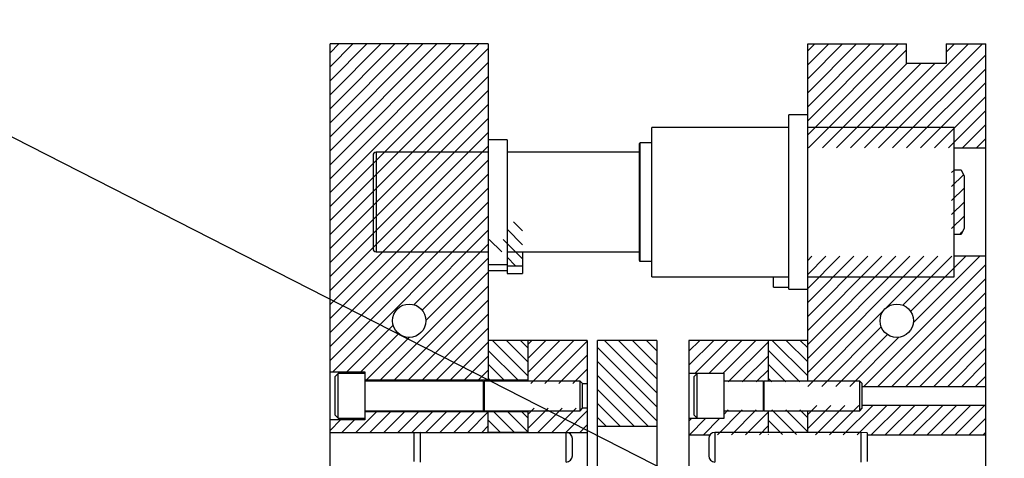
# Model space of a CAD drawing. Header units: inches. Extents: x 1880 to 2363, y -453 to -54.
# Tile 542 of 656: x 1912.62 to 1925.06, y -119.2 to -113.65. Entities that reach past the tile are written whole.
import ezdxf

# ---------------------------------------------------------------- set-up
doc = ezdxf.new("R2010")
doc.units = ezdxf.units.IN
doc.header["$LTSCALE"] = 0.5
doc.header["$MEASUREMENT"] = 0
for name, color, linetype in [('SID-M-F', 202, 'Continuous'), ('SID-M-S', 105, 'Continuous'), ('SID-M-S2', 1, 'Continuous')]:
    doc.layers.add(name, color=color, linetype=linetype)

msp = doc.modelspace()

# ---------------------------------------------------------------- linework, layer by layer
at = {"layer": 'SID-M-F', "linetype": 'Continuous'}
for p, q in [((1916.54171, -114.0725), (1916.6549, -113.95932)), ((1916.54171, -114.24928), (1916.83168, -113.95932)), ((1916.54171, -114.42605), (1917.00845, -113.95932)), ((1916.54171, -114.60283), (1917.18523, -113.95932)), ((1916.54171, -114.77961), (1917.36201, -113.95932)), ((1916.54171, -114.95638), (1917.53878, -113.95932)), ((1916.54171, -115.13316), (1917.71556, -113.95932)), ((1916.54171, -115.30994), (1917.89234, -113.95932)), ((1916.54171, -115.48671), (1918.06911, -113.95932)), ((1916.54171, -115.66349), (1918.24589, -113.95932)), ((1916.54171, -115.84027), (1918.42267, -113.95932)), ((1916.54171, -116.01704), (1918.54171, -114.01704)), ((1922.57671, -114.04791), (1922.66531, -113.95932)), ((1922.57671, -114.22468), (1922.84208, -113.95932)), ((1922.57671, -114.40146), (1923.01886, -113.95932)), ((1922.57671, -114.57824), (1923.19564, -113.95932)), ((1922.57671, -114.75501), (1923.37241, -113.95932)), ((1922.57671, -114.93179), (1923.54919, -113.95932)), ((1922.57671, -115.10857), (1923.72597, -113.95932)), ((1922.58853, -115.27353), (1923.82671, -114.03534)), ((1923.29564, -115.27353), (1924.60985, -113.95932)), ((1923.47241, -115.27353), (1924.78663, -113.95932)), ((1924.32671, -114.06567), (1924.43307, -113.95932)), ((1916.54171, -116.19382), (1918.54171, -114.19382)), ((1923.64919, -115.27353), (1924.82671, -114.096)), ((1922.76531, -115.27353), (1923.82952, -114.20932)), ((1922.94208, -115.27353), (1924.0063, -114.20932)), ((1923.11886, -115.27353), (1924.18307, -114.20932)), ((1923.82597, -115.27353), (1924.82671, -114.27278)), ((1916.54171, -116.3706), (1918.54171, -114.3706)), ((1924.00274, -115.27353), (1924.82671, -114.44956)), ((1916.54171, -116.54737), (1918.54171, -114.54737)), ((1924.17952, -115.27353), (1924.82671, -114.62633)), ((1916.54171, -116.72415), (1918.54171, -114.72415)), ((1924.3563, -115.27353), (1924.82671, -114.80311)), ((1916.54171, -116.90093), (1918.54171, -114.90093)), ((1924.53307, -115.27353), (1924.82671, -114.97989)), ((1916.54171, -117.0777), (1918.54171, -115.0777)), ((1924.70985, -115.27353), (1924.82671, -115.15666)), ((1916.54171, -117.25448), (1918.54171, -115.25448)), ((1916.54171, -117.43126), (1918.54171, -115.43126)), ((1924.39604, -115.58733), (1924.43258, -115.5508)), ((1916.54171, -117.60803), (1918.54171, -115.60803)), ((1924.39604, -115.76411), (1924.54592, -115.61424)), ((1916.54171, -117.78481), (1918.54171, -115.78481)), ((1924.39604, -115.94089), (1924.55353, -115.78341)), ((1916.54171, -117.96159), (1918.54171, -115.96159)), ((1924.39604, -116.11766), (1924.55353, -115.96018)), ((1916.57526, -118.10482), (1918.54171, -116.13836)), ((1924.39604, -116.29444), (1924.55353, -116.13696)), ((1917.59942, -117.25744), (1918.54171, -116.31514)), ((1918.97479, -116.49938), (1918.77793, -116.30253)), ((1918.97479, -116.3226), (1918.86112, -116.20894)), ((1918.71219, -116.59034), (1918.55251, -116.43066)), ((1918.97479, -116.67616), (1918.72929, -116.43066)), ((1924.49943, -116.36784), (1924.52986, -116.3374)), ((1917.70557, -117.32806), (1918.54171, -116.49192)), ((1917.75252, -117.45789), (1918.54171, -116.66869)), ((1918.88586, -116.76401), (1918.77793, -116.65608)), ((1922.57671, -116.69956), (1922.63117, -116.6451)), ((1922.57671, -116.87633), (1922.80795, -116.6451)), ((1922.57671, -117.05311), (1922.98472, -116.6451)), ((1922.57671, -117.22989), (1923.1615, -116.6451)), ((1922.57671, -117.40666), (1923.33828, -116.6451)), ((1922.57671, -117.58344), (1923.51505, -116.6451)), ((1922.57671, -117.76022), (1923.69183, -116.6451)), ((1922.57671, -117.937), (1923.86861, -116.6451)), ((1922.57671, -118.11377), (1924.04538, -116.6451)), ((1923.57799, -117.28928), (1924.22216, -116.6451)), ((1923.78027, -117.26377), (1924.39894, -116.6451)), ((1923.87766, -117.34315), (1924.57571, -116.6451)), ((1923.90987, -117.48773), (1924.75249, -116.6451)), ((1923.28511, -118.28926), (1924.82671, -116.74766)), ((1917.18087, -118.20632), (1918.54171, -116.84547)), ((1923.46189, -118.28926), (1924.82671, -116.92443)), ((1917.35765, -118.20632), (1918.54171, -117.02225)), ((1923.63867, -118.28926), (1924.82671, -117.10121)), ((1917.53442, -118.20632), (1918.54171, -117.19902)), ((1923.81544, -118.28926), (1924.82671, -117.27799)), ((1917.7112, -118.20632), (1918.54171, -117.3758)), ((1922.57801, -118.28926), (1923.53168, -117.33559)), ((1916.75204, -118.10482), (1917.33984, -117.51702)), ((1917.88798, -118.20632), (1918.54171, -117.55258)), ((1922.75478, -118.28926), (1923.50616, -117.53788)), ((1923.99222, -118.28926), (1924.82671, -117.45476)), ((1916.92882, -118.10482), (1917.41046, -117.62318)), ((1917.00409, -118.20632), (1917.54028, -117.67012)), ((1922.93156, -118.28926), (1923.58555, -117.63527)), ((1923.10834, -118.28926), (1923.73013, -117.66747)), ((1924.169, -118.28926), (1924.82671, -117.63154)), ((1918.06475, -118.20632), (1918.54171, -117.72935)), ((1919.04171, -118.1573), (1918.59373, -117.70932)), ((1919.04171, -117.98052), (1918.77051, -117.70932)), ((1919.04171, -117.80375), (1918.94728, -117.70932)), ((1919.04171, -117.75968), (1919.09208, -117.70932)), ((1919.04171, -117.93646), (1919.26886, -117.70932)), ((1919.04171, -118.11324), (1919.44564, -117.70932)), ((1919.07866, -118.25307), (1919.62241, -117.70932)), ((1919.25544, -118.25307), (1919.79171, -117.71679)), ((1920.67022, -118.54837), (1919.92022, -117.79837)), ((1920.67022, -118.37159), (1920.00794, -117.70932)), ((1920.67022, -118.19481), (1920.18472, -117.70932)), ((1920.67022, -118.01804), (1920.3615, -117.70932)), ((1920.67022, -117.84126), (1920.53827, -117.70932)), ((1921.07671, -117.846), (1921.2134, -117.70932)), ((1921.07671, -118.02278), (1921.39018, -117.70932)), ((1921.15457, -118.1217), (1921.56696, -117.70932)), ((1921.33134, -118.1217), (1921.74373, -117.70932)), ((1921.50812, -118.1217), (1921.92051, -117.70932)), ((1921.57395, -118.23266), (1922.07671, -117.72989)), ((1922.57671, -118.15677), (1922.12926, -117.70932)), ((1922.57671, -117.97999), (1922.30604, -117.70932)), ((1922.57671, -117.80321), (1922.48282, -117.70932)), ((1924.34577, -118.28926), (1924.82671, -117.80832)), ((1918.24153, -118.20632), (1918.54171, -117.90613)), ((1918.91395, -118.20632), (1918.54171, -117.83408)), ((1919.43222, -118.25307), (1919.79171, -117.89357)), ((1921.75072, -118.23266), (1922.07671, -117.90666)), ((1922.47583, -118.23266), (1922.07671, -117.83354)), ((1918.73718, -118.20632), (1918.54171, -118.01085)), ((1920.67022, -118.72514), (1919.92022, -117.97514)), ((1922.29905, -118.23266), (1922.07671, -118.01032)), ((1924.52255, -118.28926), (1924.82671, -117.98509)), ((1918.41831, -118.20632), (1918.54171, -118.08291)), ((1918.5604, -118.20632), (1918.54171, -118.18763)), ((1919.60899, -118.25307), (1919.79171, -118.07034)), ((1920.56196, -118.79367), (1919.92022, -118.15192)), ((1921.9275, -118.23266), (1922.07671, -118.08344)), ((1922.12227, -118.23266), (1922.07671, -118.1871)), ((1924.69933, -118.28926), (1924.82671, -118.16187)), ((1919.78577, -118.25307), (1919.79171, -118.24712)), ((1920.38519, -118.79367), (1919.92022, -118.3287)), ((1920.20841, -118.79367), (1919.92022, -118.50547)), ((1922.57671, -118.6441), (1922.69144, -118.52937)), ((1922.57671, -118.82088), (1922.86822, -118.52937)), ((1922.67366, -118.90071), (1923.045, -118.52937)), ((1922.85044, -118.90071), (1923.22177, -118.52937)), ((1923.02721, -118.90071), (1923.39855, -118.52937)), ((1923.20399, -118.90071), (1923.57533, -118.52937)), ((1923.38077, -118.90071), (1923.7521, -118.52937)), ((1923.55754, -118.90071), (1923.92888, -118.52937)), ((1923.73432, -118.90071), (1924.10566, -118.52937)), ((1923.9111, -118.90071), (1924.28243, -118.52937)), ((1924.08787, -118.90071), (1924.45921, -118.52937)), ((1924.26465, -118.90071), (1924.63599, -118.52937)), ((1924.44143, -118.90071), (1924.81276, -118.52937)), ((1916.86892, -118.87182), (1917.12842, -118.61232)), ((1917.0457, -118.87182), (1917.3052, -118.61232)), ((1917.22248, -118.87182), (1917.48198, -118.61232)), ((1917.39925, -118.87182), (1917.65875, -118.61232)), ((1917.57603, -118.87182), (1917.83553, -118.61232)), ((1917.75281, -118.87182), (1918.01231, -118.61232)), ((1917.92958, -118.87182), (1918.18908, -118.61232)), ((1918.10636, -118.87182), (1918.36586, -118.61232)), ((1918.28314, -118.87182), (1918.54171, -118.61324)), ((1918.86985, -118.86932), (1918.61285, -118.61232)), ((1919.04171, -118.86441), (1918.78962, -118.61232)), ((1919.04171, -118.68763), (1918.9664, -118.61232)), ((1919.04171, -118.64357), (1919.11972, -118.56557)), ((1919.04171, -118.82034), (1919.29649, -118.56557)), ((1919.16702, -118.87182), (1919.47327, -118.56557)), ((1919.3438, -118.87182), (1919.65005, -118.56557)), ((1919.52057, -118.87182), (1919.79171, -118.60067)), ((1920.03163, -118.79367), (1919.92022, -118.68225)), ((1921.43622, -118.90071), (1921.75096, -118.58598)), ((1921.51671, -118.64344), (1921.57418, -118.58598)), ((1921.613, -118.90071), (1921.92773, -118.58598)), ((1921.78978, -118.90071), (1922.07671, -118.61377)), ((1922.43383, -118.89776), (1922.12204, -118.58598)), ((1922.57671, -118.86387), (1922.29882, -118.58598)), ((1922.57671, -118.6871), (1922.4756, -118.58598)), ((1916.54171, -118.84547), (1916.67337, -118.71382)), ((1916.69215, -118.87182), (1916.85015, -118.71382)), ((1918.45991, -118.87182), (1918.54171, -118.79001)), ((1918.69307, -118.86932), (1918.54171, -118.71796)), ((1919.69735, -118.87182), (1919.79171, -118.77745)), ((1921.07671, -118.72989), (1921.10968, -118.69693)), ((1921.08267, -118.90071), (1921.28645, -118.69693)), ((1921.25945, -118.90071), (1921.46323, -118.69693)), ((1921.96655, -118.90071), (1922.07671, -118.79055)), ((1922.25705, -118.89776), (1922.07671, -118.71743)), ((1924.6182, -118.90071), (1924.82671, -118.6922)), ((1922.08027, -118.89776), (1922.07671, -118.8942)), ((1924.79498, -118.90071), (1924.82671, -118.86898))]:
    msp.add_line(p, q, dxfattribs=at)
at = {"layer": 'SID-M-S'}
for p, q in [((1918.54171, -113.95932), (1916.54171, -113.95932)), ((1916.54171, -118.87182), (1916.54171, -113.95932)), ((1918.54171, -113.95932), (1918.54171, -118.22182)), ((1922.57671, -113.95932), (1923.82671, -113.95932)), ((1922.57671, -118.22182), (1922.57671, -113.95932)), ((1923.82671, -114.20932), (1923.82671, -113.95932)), ((1924.32671, -113.95932), (1924.32671, -114.20932)), ((1924.32671, -113.95932), (1924.82671, -113.95932)), ((1924.82671, -121.73794), (1924.82671, -113.95932)), ((1924.32671, -114.20932), (1923.82671, -114.20932)), ((1922.57671, -114.85695), (1922.34049, -114.85695)), ((1922.34049, -117.06168), (1922.34049, -114.85695)), ((1922.34049, -115.01443), (1920.60821, -115.01443)), ((1920.60821, -116.9042), (1920.60821, -115.01443)), ((1924.42711, -115.01443), (1922.57671, -115.01443)), ((1924.42711, -116.9042), (1924.42711, -115.01443)), ((1918.77793, -115.17191), (1918.54171, -115.17191)), ((1918.77793, -115.17191), (1918.77793, -116.86049)), ((1920.45073, -116.69947), (1920.45073, -115.21916)), ((1920.60821, -115.21128), (1920.4586, -115.21128)), ((1920.4586, -116.70735), (1920.4586, -115.21128)), ((1924.42711, -115.27353), (1924.82671, -115.27353)), ((1917.08502, -115.36876), (1917.08502, -116.54987)), ((1918.54171, -115.32939), (1917.12439, -115.32939)), ((1917.12439, -115.32939), (1917.12439, -116.58924)), ((1920.45073, -115.32939), (1918.77793, -115.32939)), ((1924.42711, -115.5508), (1924.51416, -115.5508)), ((1924.51416, -115.5508), (1924.55353, -115.6307)), ((1924.55353, -115.6307), (1924.55353, -116.28793)), ((1924.55353, -116.28793), (1924.51416, -116.36784)), ((1924.51416, -116.36784), (1924.42711, -116.36784)), ((1917.12439, -116.58924), (1918.54171, -116.58924)), ((1918.77793, -116.58924), (1920.45073, -116.58924)), ((1918.97479, -116.58924), (1918.97479, -116.86049)), ((1924.82671, -116.6451), (1924.42711, -116.6451)), ((1918.54171, -116.74672), (1918.77793, -116.74672)), ((1918.77793, -116.76401), (1918.97479, -116.76401)), ((1920.4586, -116.70735), (1920.60821, -116.70735)), ((1918.54171, -116.82546), (1918.77793, -116.82546)), ((1918.77793, -116.86049), (1918.97479, -116.86049)), ((1920.60821, -116.9042), (1922.34049, -116.9042)), ((1922.14364, -117.03456), (1922.14364, -116.9042)), ((1922.57671, -116.9042), (1924.42711, -116.9042)), ((1922.14364, -117.03456), (1922.34049, -117.03456)), ((1922.34049, -117.06168), (1922.57671, -117.06168)), ((1919.79171, -117.70932), (1918.54171, -117.70932)), ((1919.04171, -117.70932), (1919.04171, -118.22182)), ((1919.79171, -117.70932), (1919.79171, -120.32932)), ((1920.67022, -117.70932), (1919.92022, -117.70932)), ((1919.92022, -119.92332), (1919.92022, -117.70932)), ((1920.67022, -117.70932), (1920.67022, -119.94811)), ((1922.57671, -117.70932), (1921.07671, -117.70932)), ((1921.07671, -117.70932), (1921.07671, -119.99222)), ((1922.07671, -117.70932), (1922.07671, -118.22182)), ((1916.54171, -118.10482), (1916.98171, -118.10482)), ((1916.64421, -118.12807), (1916.60671, -118.16557)), ((1916.60671, -118.65307), (1916.60671, -118.16557)), ((1916.98171, -118.12807), (1916.64421, -118.12807)), ((1916.64421, -118.69057), (1916.64421, -118.12807)), ((1916.98171, -118.10482), (1916.98171, -118.71382)), ((1921.07671, -118.1217), (1921.51671, -118.1217)), ((1921.17921, -118.12807), (1921.14171, -118.16557)), ((1921.14171, -118.65307), (1921.14171, -118.16557)), ((1921.51671, -118.12807), (1921.17921, -118.12807)), ((1921.17921, -118.69057), (1921.17921, -118.12807)), ((1921.51671, -118.1217), (1921.51671, -118.69693)), ((1916.98171, -118.20632), (1919.04171, -118.20632)), ((1918.48211, -118.22182), (1916.98171, -118.22182)), ((1918.48211, -118.59682), (1918.48211, -118.22182)), ((1918.49348, -118.22182), (1918.48364, -118.24887)), ((1918.48364, -118.56976), (1918.48364, -118.24887)), ((1919.70046, -118.22182), (1918.49348, -118.22182)), ((1918.49348, -118.59682), (1918.49348, -118.22182)), ((1919.73171, -118.25307), (1919.70046, -118.22182)), ((1919.70046, -118.59682), (1919.70046, -118.22182)), ((1919.73171, -118.25307), (1919.79171, -118.25307)), ((1919.73171, -118.56557), (1919.73171, -118.25307)), ((1922.01711, -118.22182), (1921.51671, -118.22182)), ((1922.01711, -118.59682), (1922.01711, -118.22182)), ((1922.01711, -118.23266), (1922.02454, -118.23266)), ((1922.02848, -118.22182), (1922.01864, -118.24887)), ((1922.01864, -118.56976), (1922.01864, -118.24887)), ((1923.23546, -118.22182), (1922.02848, -118.22182)), ((1922.02848, -118.59682), (1922.02848, -118.22182)), ((1923.26671, -118.25307), (1923.23546, -118.22182)), ((1923.23546, -118.59682), (1923.23546, -118.22182)), ((1923.26671, -118.56557), (1923.26671, -118.25307)), ((1923.26671, -118.28926), (1924.82671, -118.28926)), ((1924.82671, -118.52937), (1923.26671, -118.52937)), ((1916.60671, -118.65307), (1916.64421, -118.69057)), ((1916.98171, -118.59682), (1918.48211, -118.59682)), ((1919.04171, -118.61232), (1916.98171, -118.61232)), ((1918.48364, -118.56976), (1918.49348, -118.59682)), ((1918.49348, -118.59682), (1919.70046, -118.59682)), ((1918.54171, -118.87182), (1918.54171, -118.59682)), ((1919.04171, -118.59682), (1919.04171, -118.87182)), ((1919.70046, -118.59682), (1919.73171, -118.56557)), ((1919.79171, -118.56557), (1919.73171, -118.56557)), ((1921.14171, -118.65307), (1921.17921, -118.69057)), ((1921.51671, -118.59682), (1922.01711, -118.59682)), ((1922.02454, -118.58598), (1922.01711, -118.58598)), ((1922.01864, -118.56976), (1922.02848, -118.59682)), ((1922.02848, -118.59682), (1923.23546, -118.59682)), ((1922.07671, -118.59682), (1922.07671, -118.87182)), ((1922.57671, -118.87182), (1922.57671, -118.59682)), ((1923.23546, -118.59682), (1923.26671, -118.56557)), ((1916.98171, -118.71382), (1916.54171, -118.71382)), ((1916.64421, -118.69057), (1916.98171, -118.69057)), ((1919.92022, -118.79367), (1920.67022, -118.79367)), ((1921.51671, -118.69693), (1921.07671, -118.69693)), ((1921.17921, -118.69057), (1921.51671, -118.69057)), ((1916.54171, -118.87182), (1919.79171, -118.87182)), ((1916.54171, -127.95932), (1916.54171, -118.87182)), ((1917.68421, -118.87182), (1917.60421, -118.87881)), ((1917.60421, -119.23982), (1917.60421, -118.87881)), ((1917.68421, -119.24682), (1917.68421, -118.87182)), ((1918.54171, -118.86932), (1919.04171, -118.86932)), ((1919.52621, -119.24682), (1919.52621, -118.87182)), ((1921.07671, -118.90071), (1921.34411, -118.90071)), ((1923.24671, -118.87182), (1921.40471, -118.87182)), ((1921.40471, -118.87182), (1921.40471, -119.24682)), ((1923.32671, -118.87881), (1923.24671, -118.87182)), ((1923.24671, -118.87182), (1923.24671, -119.24682)), ((1923.32671, -118.87881), (1923.32671, -119.23982)), ((1923.32671, -118.90071), (1924.82671, -118.90071)), ((1919.60421, -119.16882), (1919.60421, -118.94982)), ((1921.32671, -118.94982), (1921.32671, -119.16882))]:
    msp.add_line(p, q, dxfattribs=at)
for centre in [(1917.54171, -117.45932), (1923.70171, -117.45932)]:
    msp.add_circle(centre, 0.21095, dxfattribs=at)
for centre, radius, start, end in [((1920.4586, -115.21916), 0.00787, 90, 180), ((1917.12439, -115.36876), 0.03937, 90, 180), ((1917.12439, -116.54987), 0.03937, 180, 270), ((1920.4586, -116.69947), 0.00787, 180, 270), ((1918.4829, -118.2486), 0.000787, 180, 340), ((1922.0179, -118.2486), 0.000787, 180, 340), ((1918.4829, -118.57003), 0.000787, 20, 180), ((1922.0179, -118.57003), 0.000787, 20, 180), ((1919.52621, -118.94982), 0.078, 0, 90), ((1921.40471, -118.94982), 0.078, 90, 180), ((1919.52621, -119.16882), 0.078, 270, 0), ((1921.40471, -119.16882), 0.078, 180, 270)]:
    msp.add_arc(centre, radius, start, end, dxfattribs=at)
at = {"layer": 'SID-M-S2'}
msp.add_line((1885.03405, -101.11736), (1982.90029, -151.02915), dxfattribs=at)

doc.saveas('drawing.dxf')
